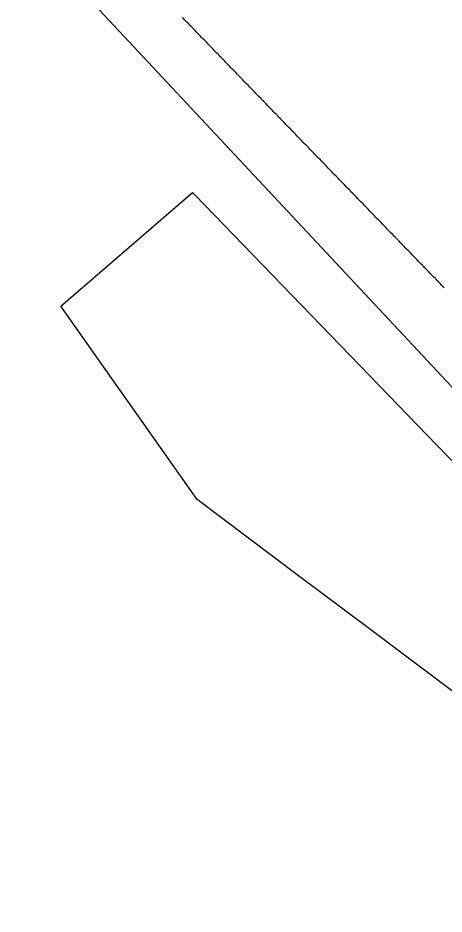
# Model space of a CAD drawing. Extents: x 2104537 to 2336408, y 34176 to 229611.
# Drawn here: x 2182977.9 to 2183207.7, y 71547.4 to 72030 of the extents above; entities that cross this region are included whole.
import ezdxf

# ---------------------------------------------------------------- set-up
doc = ezdxf.new("R2010")
doc.units = 0
for name, color, linetype in [('Exist Boundary Political City Limit New', 7, 'Continuous'), ('Exist Road Secondary Type 51 Attributed', 7, 'Continuous'), ('Map Preparation Boundary City Limit Buffer Line', 7, 'Continuous')]:
    doc.layers.add(name, color=color, linetype=linetype)

msp = doc.modelspace()

# ---------------------------------------------------------------- linework, layer by layer
at = {"layer": 'Exist Boundary Political City Limit New'}
for points in [[(2183089.5, 72006.64), (2183088.75, 72007.34), (2183088, 72008.06), (2183087.25, 72008.78), (2183086.5, 72009.5), (2183086, 72010.22), (2183085.25, 72010.94), (2183084.5, 72011.66), (2183083.75, 72012.38), (2183083.25, 72013.09), (2183082.5, 72013.81), (2183081.75, 72014.52), (2183081, 72015.25), (2183080.25, 72015.97), (2183079.75, 72016.69), (2183079, 72017.42), (2183078.25, 72018.13), (2183077.5, 72018.83), (2183076.75, 72019.56), (2183076.25, 72020.27), (2183075.5, 72020.99), (2183074.75, 72021.71), (2183074, 72022.43), (2183073.5, 72023.15), (2183072.75, 72023.86), (2183072, 72024.58), (2183071.25, 72025.29), (2183070.5, 72026.02), (2183070, 72026.74), (2183069.25, 72027.46), (2183068.5, 72028.19), (2183067.75, 72028.9), (2183067.25, 72029.61), (2183066.5, 72030.33)], [(2183158.25, 71935.56), (2183157.5, 71936.28), (2183157, 71936.99), (2183156.25, 71937.71), (2183155.5, 71938.43), (2183154.75, 71939.16), (2183154.25, 71939.86), (2183153.5, 71940.58), (2183152.75, 71941.31), (2183152, 71942.02), (2183151.25, 71942.74), (2183150.75, 71943.46), (2183150, 71944.17), (2183149.25, 71944.89), (2183148.5, 71945.6), (2183147.75, 71946.32), (2183147.25, 71947.04), (2183146.5, 71947.76), (2183145.75, 71948.48), (2183145, 71949.2), (2183144.5, 71949.92), (2183143.75, 71950.64), (2183143, 71951.35), (2183142.25, 71952.06), (2183141.5, 71952.78), (2183141, 71953.5), (2183140.25, 71954.22), (2183139.5, 71954.95), (2183138.75, 71955.66), (2183138, 71956.38), (2183137.5, 71957.09), (2183136.75, 71957.81), (2183136, 71958.53), (2183135.25, 71959.25), (2183134.75, 71959.96), (2183134, 71960.68), (2183133.25, 71961.4), (2183132.5, 71962.11), (2183131.75, 71962.83), (2183131.25, 71963.56), (2183130.5, 71964.27), (2183129.75, 71964.99), (2183129, 71965.71), (2183128.25, 71966.43), (2183127.75, 71967.15), (2183127, 71967.86), (2183126.25, 71968.56), (2183125.5, 71969.29), (2183125, 71970.01), (2183124.25, 71970.74), (2183123.5, 71971.45), (2183122.75, 71972.17), (2183122, 71972.89), (2183121.5, 71973.6), (2183120.75, 71974.32), (2183120, 71975.04), (2183119.25, 71975.76), (2183118.5, 71976.48), (2183118, 71977.19), (2183117.25, 71977.92), (2183116.5, 71978.62), (2183115.75, 71979.33), (2183115.25, 71980.06), (2183114.5, 71980.78), (2183113.75, 71981.5), (2183113, 71982.23), (2183112.25, 71982.95), (2183111.75, 71983.66), (2183111, 71984.38), (2183110.25, 71985.09), (2183109.5, 71985.81), (2183109, 71986.52), (2183108.25, 71987.24), (2183107.5, 71987.96), (2183106.75, 71988.68), (2183106, 71989.4), (2183105.5, 71990.11), (2183104.75, 71990.83), (2183104, 71991.56), (2183103.25, 71992.27), (2183102.5, 71993), (2183102, 71993.71), (2183101.25, 71994.43), (2183100.5, 71995.15), (2183099.75, 71995.86), (2183099.25, 71996.57), (2183098.5, 71997.29), (2183097.75, 71998.01), (2183097, 71998.74), (2183096.25, 71999.45), (2183095.75, 72000.17), (2183095, 72000.89), (2183094.25, 72001.6), (2183093.5, 72002.32), (2183092.75, 72003.04), (2183092.25, 72003.75), (2183091.5, 72004.48), (2183090.75, 72005.2), (2183090, 72005.92), (2183089.5, 72006.64)], [(2183298.75, 71702.18), (2183408, 71589.36), (2183359.25, 71548.39), (2183317, 71618.63), (2183276.75, 71651.64), (2183261, 71664.71), (2183244.25, 71643.39), (2183165.25, 71702.68), (2183129.25, 71729.64), (2183074.5, 71770.66), (2183001, 71874.84), (2183072, 71936.06), (2183073.25, 71934.68), (2183204, 71799.82), (2183298.75, 71702.18)], [(2183159.75, 71934.13), (2183159, 71934.84), (2183158.25, 71935.56)], [(2183207.75, 71884.61), (2183207, 71885.32), (2183206.25, 71886.04), (2183205.75, 71886.76), (2183205, 71887.49), (2183204.25, 71888.2), (2183203.5, 71888.92), (2183203, 71889.64), (2183202.25, 71890.35), (2183201.5, 71891.07), (2183200.75, 71891.78), (2183200, 71892.5), (2183199.5, 71893.22), (2183198.75, 71893.94), (2183198, 71894.67), (2183197.25, 71895.38), (2183196.5, 71896.09), (2183196, 71896.81), (2183195.25, 71897.52), (2183194.5, 71898.24), (2183193.75, 71898.96), (2183193.25, 71899.68), (2183192.5, 71900.4), (2183191.75, 71901.11), (2183191, 71901.84), (2183190.25, 71902.55), (2183189.75, 71903.26), (2183189, 71903.98), (2183188.25, 71904.7), (2183187.5, 71905.42), (2183186.75, 71906.14), (2183186.25, 71906.85), (2183185.5, 71907.57), (2183184.75, 71908.29), (2183184, 71909.01), (2183183.5, 71909.73), (2183182.75, 71910.44), (2183182, 71911.16), (2183181.25, 71911.88), (2183180.5, 71912.59), (2183180, 71913.31), (2183179.25, 71914.03), (2183178.5, 71914.75), (2183177.75, 71915.47), (2183177, 71916.18), (2183176.5, 71916.9), (2183175.75, 71917.61), (2183175, 71918.33), (2183174.25, 71919.05), (2183173.75, 71919.77), (2183173, 71920.5), (2183172.25, 71921.21), (2183171.5, 71921.93), (2183170.75, 71922.65), (2183170.25, 71923.35), (2183169.5, 71924.07), (2183168.75, 71924.79), (2183168, 71925.52), (2183167.25, 71926.23), (2183166.75, 71926.95), (2183166, 71927.67), (2183165.25, 71928.39), (2183164.5, 71929.1), (2183164, 71929.81), (2183163.25, 71930.53), (2183162.5, 71931.25), (2183161.75, 71931.97), (2183161, 71932.69), (2183160.5, 71933.41), (2183159.75, 71934.13)]]:
    msp.add_lwpolyline(points, dxfattribs=at)
at = {"layer": 'Exist Road Secondary Type 51 Attributed'}
msp.add_lwpolyline([(2182977.9, 72081.46), (2183216.95, 71825.92), (2184039.04, 70987.86), (2184339.71, 70672.01), (2184496.71, 70511.17), (2184607.61, 70392.23), (2184691.07, 70299.58), (2184762.43, 70225.18)], dxfattribs=at)
at = {"layer": 'Map Preparation Boundary City Limit Buffer Line'}
for points in [[(2183089.5, 72006.64), (2183088.75, 72007.34), (2183088, 72008.06), (2183087.25, 72008.78), (2183086.5, 72009.5), (2183086, 72010.22), (2183085.25, 72010.94), (2183084.5, 72011.66), (2183083.75, 72012.38), (2183083.25, 72013.09), (2183082.5, 72013.81), (2183081.75, 72014.52), (2183081, 72015.25), (2183080.25, 72015.97), (2183079.75, 72016.69), (2183079, 72017.42), (2183078.25, 72018.13), (2183077.5, 72018.83), (2183076.75, 72019.56), (2183076.25, 72020.27), (2183075.5, 72020.99), (2183074.75, 72021.71), (2183074, 72022.43), (2183073.5, 72023.15), (2183072.75, 72023.86), (2183072, 72024.58), (2183071.25, 72025.29), (2183070.5, 72026.02), (2183070, 72026.74), (2183069.25, 72027.46), (2183068.5, 72028.19), (2183067.75, 72028.9), (2183067.25, 72029.61), (2183066.5, 72030.33)], [(2183158.25, 71935.56), (2183157.5, 71936.28), (2183157, 71936.99), (2183156.25, 71937.71), (2183155.5, 71938.43), (2183154.75, 71939.16), (2183154.25, 71939.86), (2183153.5, 71940.58), (2183152.75, 71941.31), (2183152, 71942.02), (2183151.25, 71942.74), (2183150.75, 71943.46), (2183150, 71944.17), (2183149.25, 71944.89), (2183148.5, 71945.6), (2183147.75, 71946.32), (2183147.25, 71947.04), (2183146.5, 71947.76), (2183145.75, 71948.48), (2183145, 71949.2), (2183144.5, 71949.92), (2183143.75, 71950.64), (2183143, 71951.35), (2183142.25, 71952.06), (2183141.5, 71952.78), (2183141, 71953.5), (2183140.25, 71954.22), (2183139.5, 71954.95), (2183138.75, 71955.66), (2183138, 71956.38), (2183137.5, 71957.09), (2183136.75, 71957.81), (2183136, 71958.53), (2183135.25, 71959.25), (2183134.75, 71959.96), (2183134, 71960.68), (2183133.25, 71961.4), (2183132.5, 71962.11), (2183131.75, 71962.83), (2183131.25, 71963.56), (2183130.5, 71964.27), (2183129.75, 71964.99), (2183129, 71965.71), (2183128.25, 71966.43), (2183127.75, 71967.15), (2183127, 71967.86), (2183126.25, 71968.56), (2183125.5, 71969.29), (2183125, 71970.01), (2183124.25, 71970.74), (2183123.5, 71971.45), (2183122.75, 71972.17), (2183122, 71972.89), (2183121.5, 71973.6), (2183120.75, 71974.32), (2183120, 71975.04), (2183119.25, 71975.76), (2183118.5, 71976.48), (2183118, 71977.19), (2183117.25, 71977.92), (2183116.5, 71978.62), (2183115.75, 71979.33), (2183115.25, 71980.06), (2183114.5, 71980.78), (2183113.75, 71981.5), (2183113, 71982.23), (2183112.25, 71982.95), (2183111.75, 71983.66), (2183111, 71984.38), (2183110.25, 71985.09), (2183109.5, 71985.81), (2183109, 71986.52), (2183108.25, 71987.24), (2183107.5, 71987.96), (2183106.75, 71988.68), (2183106, 71989.4), (2183105.5, 71990.11), (2183104.75, 71990.83), (2183104, 71991.56), (2183103.25, 71992.27), (2183102.5, 71993), (2183102, 71993.71), (2183101.25, 71994.43), (2183100.5, 71995.15), (2183099.75, 71995.86), (2183099.25, 71996.57), (2183098.5, 71997.29), (2183097.75, 71998.01), (2183097, 71998.74), (2183096.25, 71999.45), (2183095.75, 72000.17), (2183095, 72000.89), (2183094.25, 72001.6), (2183093.5, 72002.32), (2183092.75, 72003.04), (2183092.25, 72003.75), (2183091.5, 72004.48), (2183090.75, 72005.2), (2183090, 72005.92), (2183089.5, 72006.64)], [(2183298.75, 71702.18), (2183408, 71589.36), (2183359.25, 71548.39), (2183317, 71618.63), (2183276.75, 71651.64), (2183261, 71664.71), (2183244.25, 71643.39), (2183165.25, 71702.68), (2183129.25, 71729.64), (2183074.5, 71770.66), (2183001, 71874.84), (2183072, 71936.06), (2183073.25, 71934.68), (2183204, 71799.82), (2183298.75, 71702.18)], [(2183159.75, 71934.13), (2183159, 71934.84), (2183158.25, 71935.56)], [(2183207.75, 71884.61), (2183207, 71885.32), (2183206.25, 71886.04), (2183205.75, 71886.76), (2183205, 71887.49), (2183204.25, 71888.2), (2183203.5, 71888.92), (2183203, 71889.64), (2183202.25, 71890.35), (2183201.5, 71891.07), (2183200.75, 71891.78), (2183200, 71892.5), (2183199.5, 71893.22), (2183198.75, 71893.94), (2183198, 71894.67), (2183197.25, 71895.38), (2183196.5, 71896.09), (2183196, 71896.81), (2183195.25, 71897.52), (2183194.5, 71898.24), (2183193.75, 71898.96), (2183193.25, 71899.68), (2183192.5, 71900.4), (2183191.75, 71901.11), (2183191, 71901.84), (2183190.25, 71902.55), (2183189.75, 71903.26), (2183189, 71903.98), (2183188.25, 71904.7), (2183187.5, 71905.42), (2183186.75, 71906.14), (2183186.25, 71906.85), (2183185.5, 71907.57), (2183184.75, 71908.29), (2183184, 71909.01), (2183183.5, 71909.73), (2183182.75, 71910.44), (2183182, 71911.16), (2183181.25, 71911.88), (2183180.5, 71912.59), (2183180, 71913.31), (2183179.25, 71914.03), (2183178.5, 71914.75), (2183177.75, 71915.47), (2183177, 71916.18), (2183176.5, 71916.9), (2183175.75, 71917.61), (2183175, 71918.33), (2183174.25, 71919.05), (2183173.75, 71919.77), (2183173, 71920.5), (2183172.25, 71921.21), (2183171.5, 71921.93), (2183170.75, 71922.65), (2183170.25, 71923.35), (2183169.5, 71924.07), (2183168.75, 71924.79), (2183168, 71925.52), (2183167.25, 71926.23), (2183166.75, 71926.95), (2183166, 71927.67), (2183165.25, 71928.39), (2183164.5, 71929.1), (2183164, 71929.81), (2183163.25, 71930.53), (2183162.5, 71931.25), (2183161.75, 71931.97), (2183161, 71932.69), (2183160.5, 71933.41), (2183159.75, 71934.13)]]:
    msp.add_lwpolyline(points, dxfattribs=at)

doc.saveas('drawing.dxf')
